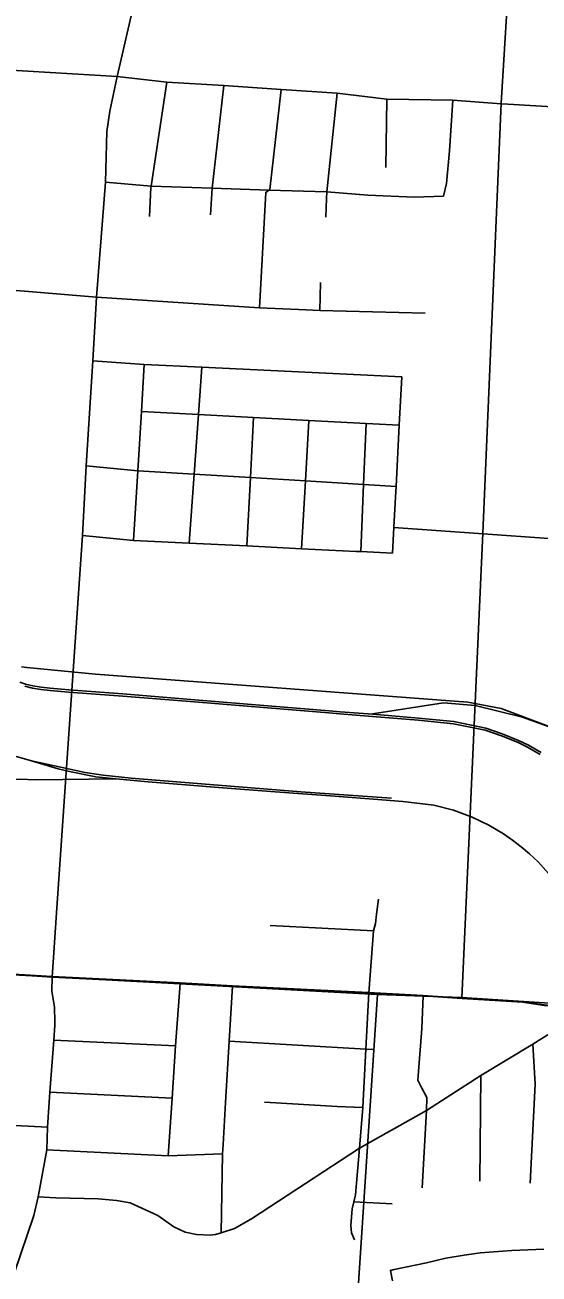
# Model space of a CAD drawing. Extents: x 114843 to 284848, y 317643 to 566895.
# Drawn here: x 215201 to 218177, y 393761 to 400988 of the extents above; entities that cross this region are included whole.
import ezdxf

# ---------------------------------------------------------------- set-up
doc = ezdxf.new("R2010")
doc.units = 0
for name, color, linetype in [('GM_X_City_Street', 7, 'Continuous'), ('GM_X_Interchange_Ramps', 7, 'Continuous'), ('GM_X_Rail_Line', 7, 'Continuous'), ('GM_X_Section', 7, 'Continuous'), ('GM_X_Township', 7, 'Continuous'), ('GM_X_Township_Road', 7, 'Continuous')]:
    doc.layers.add(name, color=color, linetype=linetype)

msp = doc.modelspace()

# ---------------------------------------------------------------- linework, layer by layer
at = {"layer": 'GM_X_City_Street'}
for p, q in [((215930.5, 400055), (216022, 400657.1)), ((217290, 400163), (217296.2, 400558.4)), ((216908.4, 399336.7), (216911.8, 399497.4)), ((217328.8, 397931.4), (217336.6, 398080.2)), ((217145.1, 397940.5), (217328.8, 397931.4)), ((215358.5, 395478.6), (215384.1, 395851.1)), ((215367.2, 395113.7), (216072.2, 395080.7)), ((217834.6, 394297.9), (217840.3, 394909)), ((215343.7, 394812.1), (216053.4, 394777.7)), ((217105, 394178.9), (217326.6, 394167.5))]:
    msp.add_line(p, q, dxfattribs=at)
for points in [[(215384.1, 395851.1), (215533.7, 398033.2), (215555.5, 398436.3), (215592.6, 399044.7), (215615.5, 399412.3), (215666, 400078.9), (215674.4, 400371.9), (215691.3, 400489.9), (215734.3, 400690.5), (216179.4, 402622.8), (216249.7, 402888.2), (216320.3, 403185.4), (216388.9, 403507), (216461.7, 403811.7), (216532.9, 404114.9), (216604.8, 404416.6), (216672.5, 404717.4), (216747.6, 405024.2), (216813.8, 405304.1), (216893, 405633.6)], [(214309, 400774.5), (215734.3, 400690.5), (216022, 400657.1), (216352.4, 400638.1), (216683.7, 400614), (217008, 400592.7), (217296.2, 400558.4), (217678, 400552.8), (217959, 400532.4), (217996.1, 400530.2)], [(216275.8, 399889.6), (216283.6, 400043.5), (216352.4, 400638.1)], [(216558.4, 399350.6), (216594.7, 400019.2), (216613.5, 400032.7), (216619.1, 400036.7), (216683.7, 400614)], [(216941.8, 399875.6), (216947.2, 399984.4), (216949.1, 400021.8), (217008, 400592.7)], [(217624.2, 399998), (217642.1, 400070.6), (217657.9, 400260.1), (217678, 400552.8)], [(217996.1, 400530.2), (218546.2, 400497.6), (218735.9, 400475.6), (219354, 400428.3), (220207.2, 400374.3)], [(215666, 400078.9), (215930.5, 400055), (216283.6, 400043.5), (216613.5, 400032.7), (216949.1, 400021.8), (217186.5, 400003.4), (217454.6, 399990.6), (217624.2, 399998)], [(215921.3, 399879.7), (215930, 400046.5), (215930.5, 400055)], [(212269.4, 399765.8), (212739.1, 399708.8), (212795.9, 399701), (212910.1, 399685.2), (213046.6, 399670.3), (213342.7, 399637.9), (213652.5, 399603.9), (213746.5, 399593.6), (214342.9, 399529), (214754.6, 399484.4), (215615.5, 399412.3), (216558.4, 399350.6), (216828.4, 399338.9), (216908.4, 399336.7), (217518.3, 399320.4)], [(215592.6, 399044.7), (215891.1, 399023.1), (216225.1, 399007.3), (217382.5, 398952.5)], [(215829.9, 398005.7), (215854.1, 398408.8), (215874.8, 398751.6), (215891.1, 399023.1)], [(216150.5, 397989.8), (216179.8, 398389.1), (216205, 398733.9), (216225.1, 399007.3)], [(217336.6, 398080.2), (217336.9, 398084.5), (217347.6, 398288.8), (217349.1, 398317.9), (217367.7, 398671.9), (217382.5, 398952.5)], [(215874.8, 398751.6), (216205, 398733.9), (216524.8, 398716.9), (216845, 398699.8), (217176.7, 398682.1), (217367.7, 398671.9)], [(216486.2, 397973.1), (216506.8, 398369.1), (216524.8, 398716.9)], [(216801.3, 397957.5), (216824.4, 398349.8), (216845, 398699.8)], [(217145.1, 397940.5), (217161.6, 398329.3), (217176.7, 398682.1)], [(215555.5, 398436.3), (215854.1, 398408.8), (216179.8, 398389.1), (216506.8, 398369.1), (216824.4, 398349.8), (217161.6, 398329.3), (217349.1, 398317.9)], [(217336.6, 398080.2), (217853.8, 398043.8), (218614.6, 397990.2)], [(215533.7, 398033.2), (215829.9, 398005.7), (216150.5, 397989.8), (216486.2, 397973.1), (216801.3, 397957.5), (217118, 397941.8), (217145.1, 397940.5)], [(217219.6, 395746), (217230, 395789), (217236.6, 395841.8), (217247.7, 395930.1)], [(217109.1, 393959), (217091.4, 393998.3), (217088.4, 394041.2), (217094.8, 394137.4), (217105, 394178.9), (217113.6, 394218.3), (217137.4, 394488.2), (217157.3, 394723.4), (217173.8, 395061.7), (217191.4, 395386.8), (217219.6, 395746)], [(213897.3, 395545.6), (214209.2, 395533), (214682.9, 395511.4), (215036.2, 395499.5), (215358.5, 395478.6), (216099.5, 395441.9), (216403, 395425.2), (217191.4, 395386.8), (217506.4, 395369.3), (217731.6, 395354.6), (218081.4, 395333.1), (218208.9, 395314.6), (218281.8, 395307.9), (218441.9, 395321.1)], [(215373.2, 395220.5), (215370.9, 395303.7), (215356.9, 395396.6), (215358.5, 395478.6)], [(216029.8, 394444.7), (216053.4, 394777.7), (216072.2, 395080.7), (216099.5, 395441.9)], [(216348.1, 394509.9), (216362.7, 394752.9), (216383.9, 395107.5), (216403, 395425.2)], [(217501.2, 394259.8), (217526.4, 394707.4), (217526.7, 394781.6), (217499.6, 394835), (217476, 394883.1), (217498.9, 395181.6), (217506.4, 395369.3)], [(215276.7, 394206.3), (215378.4, 394202.3), (215624.7, 394194.7), (215729.9, 394186), (215810.1, 394171.7), (215970.7, 394098.9), (216062.9, 394034.5), (216127.9, 394003.1), (216193.5, 393989.9), (216273.7, 393986.2), (216304.6, 393989.3), (216336.2, 393999.6), (216413.6, 394024.9), (216512.1, 394080.2), (217137.4, 394488.2), (217526.4, 394707.4), (217840.3, 394909), (218141.4, 395089.7), (218380.6, 395241.8)], [(215343.7, 394812.1), (215367.2, 395113.7), (215373.8, 395199.7), (215373.2, 395220.5)], [(216383.9, 395107.5), (217173.8, 395061.7), (217215.6, 395059.9)], [(218125.1, 394285.3), (218154.1, 394859), (218141.4, 395089.7)], [(211704.2, 394871.7), (212114, 394850.4), (212194.3, 394827), (212298.4, 394786.9), (212345.4, 394770.6), (212497.9, 394759.6), (212855.7, 394740.4), (213418.2, 394707.6), (213787.9, 394687.3), (214142, 394670.5), (214617.3, 394646), (215331.2, 394610.7)], [(215014.6, 393010.9), (215030.1, 393183.7), (215034.2, 393270.8), (215057.4, 393468.8), (215101.7, 393654.6), (215251.2, 394099.4), (215276.7, 394206.3), (215328, 394478.7), (215331.2, 394610.7), (215343.7, 394812.1)], [(216588, 394754), (217007.5, 394729.4), (217157.3, 394723.4)], [(215328, 394478.7), (216029.8, 394444.7), (216344.9, 394455.9)], [(216336.2, 393999.6), (216344.9, 394455.9), (216348.1, 394509.9)]]:
    msp.add_lwpolyline(points, dxfattribs=at)
at = {"layer": 'GM_X_Interchange_Ramps'}
for points in [[(218205.1, 393903.5), (218019.7, 393896), (217914.8, 393889.5), (217836.8, 393883.3), (217785, 393875.7)], [(217785, 393875.7), (217744.7, 393869.9), (217638.5, 393852.1), (217526.6, 393825.7), (217338.2, 393786), (217316.7, 393781.4), (217328.3, 393721)]]:
    msp.add_lwpolyline(points, dxfattribs=at)
at = {"layer": 'GM_X_Rail_Line'}
for points in [[(215180.4, 397274.4), (215210.6, 397270.7), (215608.2, 397230.7), (217764.7, 397070), (217958.6, 397032.6), (218229.6, 396930.7), (218274.6, 396908.9), (218361.5, 396880.2), (218462.5, 396843.6), (218557.5, 396821), (218676.4, 396795.3), (218762.4, 396779.6), (218846.3, 396762.9), (218963.2, 396759.4), (218988.7, 396753.7), (219013.8, 396746.6), (219021.2, 396742.3)], [(218190.2, 396777.9), (218115.6, 396820), (218057.5, 396848.5), (217964.1, 396887), (217868.5, 396918.6), (217683.2, 396957), (217479.3, 396977.1), (217214.7, 396999.6), (217025.5, 397014.4), (216961.4, 397019.4), (216606.5, 397048.6), (216183.9, 397083), (215767.7, 397116.9), (215454.2, 397140.7), (215347.4, 397150.2), (215294.6, 397155.5), (215246.9, 397163.6), (215203.7, 397174.1), (215171.2, 397184.6)], [(218183.7, 396767.2), (218109.7, 396808.9), (218052.3, 396837.1), (217959.7, 396875.2), (217865.3, 396906.5), (217681.3, 396944.6), (217478.2, 396964.6), (217213.7, 396987.1), (217024.5, 397001.9), (216960.4, 397006.9), (216605.4, 397036.1), (216182.9, 397070.5), (215766.7, 397104.4), (215453.2, 397128.2), (215346.3, 397137.7), (215292.9, 397143), (215244.3, 397151.3), (215200.2, 397162)], [(217213.5, 397002.4), (217624.9, 397064.9), (217808.3, 397050), (218081.7, 396982.7), (218310.4, 396898.8), (218702.1, 396791.6), (219126.6, 396660.2), (219457.3, 396548.5), (219796.4, 396412.4), (220224.8, 396301.4), (220571.3, 396254.9), (221056.2, 396217.7), (221492.3, 396176), (221951.4, 396140.7), (222170.5, 396119.2), (223104.3, 396076.8)], [(215239.2, 396729.2), (215158.2, 396752.7), (215049.4, 396777.5), (214996.8, 396789.8), (214915.4, 396803.4), (214882.8, 396809.7)], [(215726.8, 396626.3), (215611.7, 396637.4), (215459.1, 396667.7), (215392.1, 396684.2), (215309.7, 396708.8), (215239.2, 396729.2)], [(215239.2, 396729.2), (215549, 396662.2), (215653, 396647.4), (215814.8, 396629.9), (216798.1, 396551.3), (217323.7, 396513.6)], [(215726.8, 396626.3), (215265, 396619.4), (215167, 396624.2), (215081, 396615.3), (215004.7, 396596.7), (214968.7, 396580.4), (214935.8, 396560.6), (214906.6, 396547.1), (214878.5, 396531.4), (214819, 396495.1)], [(218232.9, 396077.2), (218171.7, 396145.6), (218122.8, 396191.8), (218074.6, 396233.3), (218024.4, 396271.4), (217970.8, 396308.1), (217887.4, 396357.4), (217789.9, 396404), (217682.3, 396444.4), (217568, 396473.9), (217389.1, 396495.6), (217219.6, 396508.2), (217020.5, 396522.9), (216915.5, 396531.6), (216649.4, 396551.2), (216320.5, 396576.5), (216177.9, 396587.8), (215913, 396608.2), (215726.8, 396626.3)]]:
    msp.add_lwpolyline(points, dxfattribs=at)
at = {"layer": 'GM_X_Section'}
for points in [[(217241.9, 395378.3), (217068.3, 392741.6), (214325.6, 392906.7), (211576.9, 393072.2), (211736.6, 395674.9)], [(217728, 395361.5), (222589.3, 395047.2), (222423.8, 392410.5), (219749.2, 392575.8), (217068.3, 392741.6), (217241.9, 395378.3)]]:
    msp.add_lwpolyline(points, close=True, dxfattribs=at)
at = {"layer": 'GM_X_Township'}
for points in [[(218061.5, 402234.2), (217957.9, 400535.2), (217852.6, 398046.6), (217730.5, 395357.4), (217505.2, 395372.1), (217190.3, 395389.7), (216401.8, 395428), (216098.3, 395444.7), (215357.3, 395481.4), (215035, 395502.3)], [(222890.7, 395036.7), (222388.6, 395059.3), (221733.1, 395108.5), (220955.2, 395158.3), (220581.9, 395181.5), (220453.1, 395186.8), (219974.9, 395213.7), (219643.9, 395229.5), (219478.6, 395257.4), (218440.7, 395324), (218280.6, 395310.7), (218207.8, 395317.4), (218080.2, 395335.9), (217730.5, 395357.4), (217852.6, 398046.6), (217957.9, 400535.2), (218061.5, 402234.2)], [(215035, 395502.3), (215357.3, 395481.4), (216098.3, 395444.7), (216401.8, 395428), (217190.3, 395389.7), (217505.2, 395372.1), (217730.5, 395357.4), (218080.2, 395335.9), (218207.8, 395317.4), (218280.6, 395310.7), (218440.7, 395324), (219478.6, 395257.4), (219643.9, 395229.5), (219974.9, 395213.7), (220453.1, 395186.8), (220581.9, 395181.5), (220955.2, 395158.3), (221733.1, 395108.5), (222388.6, 395059.3), (222890.7, 395036.7)]]:
    msp.add_lwpolyline(points, dxfattribs=at)
at = {"layer": 'GM_X_Township_Road'}
msp.add_line((216619.7, 395777.4), (217219.6, 395746), dxfattribs=at)

doc.saveas('drawing.dxf')
